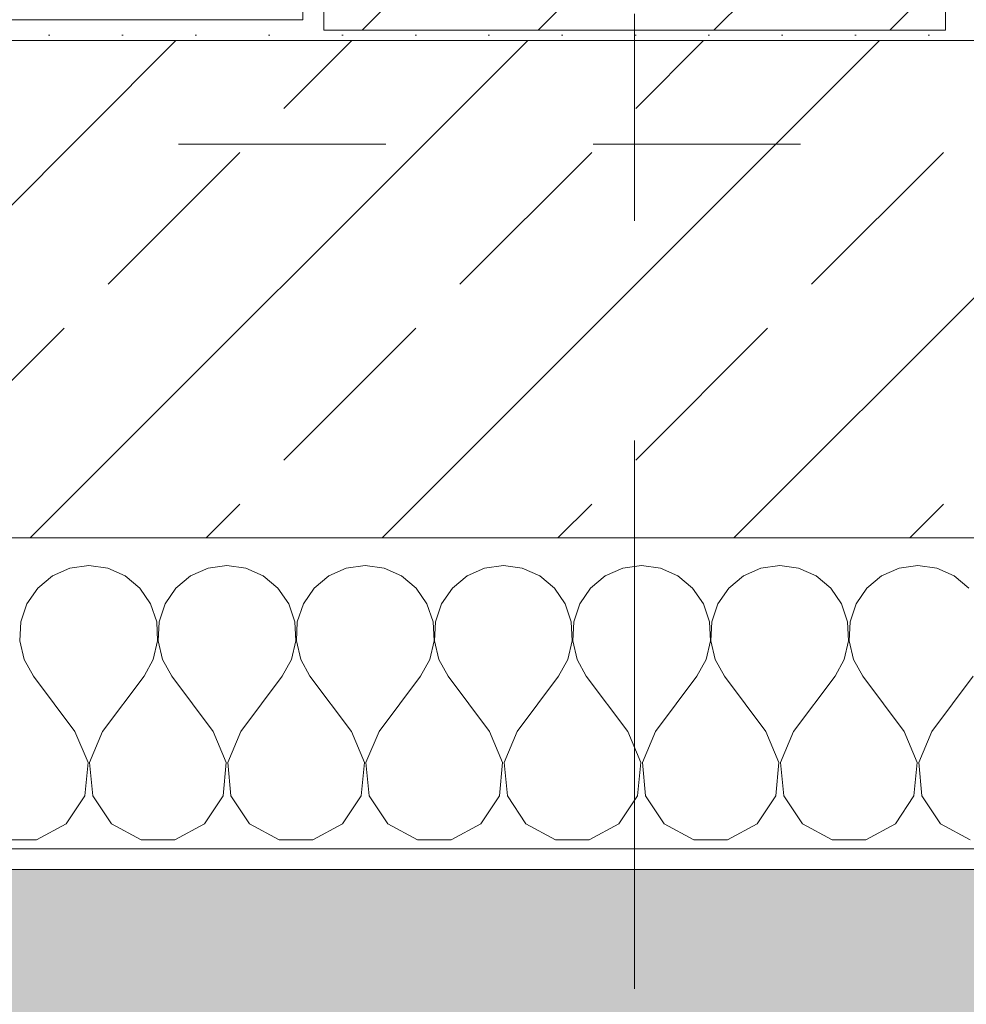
# Model space of a CAD drawing. Header units: metres. Extents: x -4 to 100, y -11 to 17.
# Tile 624 of 656: x 61.433 to 61.89, y -0.22 to 0.255. Entities that reach past the tile are written whole.
import ezdxf

# ---------------------------------------------------------------- set-up
doc = ezdxf.new("R2010")
doc.units = ezdxf.units.M
doc.header["$MEASUREMENT"] = 0
doc.linetypes.add('Strichlinie doppelt', pattern=[0.546806, 0.264583, -0.105833, 0.070556, -0.105833])
doc.linetypes.add('Untersicht', pattern=[0.1, 0.075, -0.025])
for name, color, linetype in [('152 - Bemaßung_ Beschriftung.Ausbau', 7, 'Continuous'), ('302 - Elemente.Schraffur', 7, 'Continuous'), ('451 - Universal.Achsen Raster', 7, 'Continuous'), ('603 - Struktur.Bodenplatte_ Decke Roh', 7, 'Continuous'), ('604 - Struktur.Wand Aussen', 7, 'Continuous'), ('607 - Struktur.Stütze', 7, 'Continuous'), ('650 - Abdeckung.Fußboden Aufbau', 7, 'Continuous'), ('Neubau_653 - Abdeckung.TB Verkofferung', 7, 'Continuous')]:
    doc.layers.add(name, color=color, linetype=linetype)
doc.styles.add('ERSTELLTER_STIL_2', font='txt')
doc.dimstyles.new('ERSTELLTER_STIL__3', dxfattribs={"dimtxt": 0.1, "dimasz": 0.0532, "dimexe": 0.18, "dimexo": 0.0625, "dimgap": 0, "dimtad": 1, "dimzin": 0, "dimdsep": 46, "dimtxsty": 'ERSTELLTER_STIL_2', "dimblk": 'ARROWHEAD_2', "dimblk1": 'ARROWHEAD_2', "dimblk2": 'ARROWHEAD_2', "dimcen": 0.09, "dimse1": 1, "dimse2": 1, "dimclrd": 7, "dimclre": 7, "dimclrt": 7, "dimazin": 0, "dimtfac": 1, "dimtdec": 4, "dimtmove": 0, "dimatfit": 3, "dimfxl": 1, "dimtolj": 1, "dimtzin": 0, "dimarcsym": 0})
doc.dimstyles.new('ERSTELLTER_STIL__5', dxfattribs={"dimtxt": 0.1, "dimasz": 0.0532, "dimexe": 0.18, "dimexo": 0.0625, "dimgap": 0, "dimtad": 1, "dimtih": 1, "dimtoh": 1, "dimzin": 0, "dimdsep": 46, "dimtxsty": 'ERSTELLTER_STIL_2', "dimblk": 'ARROWHEAD_2', "dimblk1": 'ARROWHEAD_2', "dimblk2": 'ARROWHEAD_2', "dimcen": 0.09, "dimse1": 1, "dimse2": 1, "dimclrd": 7, "dimclre": 7, "dimclrt": 7, "dimazin": 0, "dimtfac": 1, "dimtdec": 4, "dimtmove": 0, "dimatfit": 3, "dimfxl": 1, "dimtolj": 1, "dimtzin": 0, "dimarcsym": 0})
doc.dimstyles.new('ERSTELLTER_STIL__6', dxfattribs={"dimtxt": 0.1, "dimasz": 0.0532, "dimexe": 0.18, "dimexo": 0.0625, "dimgap": 0, "dimtad": 1, "dimtih": 1, "dimtoh": 1, "dimzin": 0, "dimdsep": 46, "dimtxsty": 'ERSTELLTER_STIL_2', "dimblk": 'ARROWHEAD_2', "dimblk1": 'ARROWHEAD_2', "dimblk2": 'ARROWHEAD_2', "dimcen": 0.09, "dimse1": 1, "dimse2": 1, "dimclrd": 7, "dimclre": 7, "dimclrt": 7, "dimazin": 0, "dimtfac": 1, "dimtdec": 4, "dimtmove": 2, "dimatfit": 3, "dimfxl": 1, "dimtolj": 1, "dimtzin": 0, "dimarcsym": 0})
pattern_1 = [(45, (0, 0), (-0.08485281, 0.08485281), []), (45, (-0.04243, 0.04243), (-0.08485281, 0.08485281), [0.09, -0.03])]
pattern_2 = [(45, (0, 0), (-0.01767767, 0.01767767), [0, -0.025])]

# ---------------------------------------------------------------- blocks, each defined once
blk = doc.blocks.new('*X160')
at = {"layer": '604 - Struktur.Wand Aussen', "color": 7, "linetype": 'Continuous', "lineweight": 5}
for p, q in [((61.46667, -0.00833), (61.45756, -0.0096)), ((61.47578, -0.0096), (61.46667, -0.00833)), ((61.53333, -0.00833), (61.52422, -0.0096)), ((61.54244, -0.0096), (61.53333, -0.00833)), ((61.6, -0.00833), (61.59089, -0.0096)), ((61.60911, -0.0096), (61.6, -0.00833)), ((61.66667, -0.00833), (61.65756, -0.0096)), ((61.67578, -0.0096), (61.66667, -0.00833)), ((61.73333, -0.00833), (61.72422, -0.0096)), ((61.74244, -0.0096), (61.73333, -0.00833)), ((61.8, -0.00833), (61.79089, -0.0096)), ((61.80911, -0.0096), (61.8, -0.00833)), ((61.86667, -0.00833), (61.85756, -0.0096)), ((61.87578, -0.0096), (61.86667, -0.00833)), ((61.44914, -0.01331), (61.44206, -0.01918)), ((61.45756, -0.0096), (61.44914, -0.01331)), ((61.48419, -0.01331), (61.47578, -0.0096)), ((61.49127, -0.01918), (61.48419, -0.01331)), ((61.51581, -0.01331), (61.50873, -0.01918)), ((61.52422, -0.0096), (61.51581, -0.01331)), ((61.55086, -0.01331), (61.54244, -0.0096)), ((61.55794, -0.01918), (61.55086, -0.01331)), ((61.58248, -0.01331), (61.57539, -0.01918)), ((61.59089, -0.0096), (61.58248, -0.01331)), ((61.61752, -0.01331), (61.60911, -0.0096)), ((61.62461, -0.01918), (61.61752, -0.01331)), ((61.64914, -0.01331), (61.64206, -0.01918)), ((61.65756, -0.0096), (61.64914, -0.01331)), ((61.68419, -0.01331), (61.67578, -0.0096)), ((61.69127, -0.01918), (61.68419, -0.01331)), ((61.71581, -0.01331), (61.70873, -0.01918)), ((61.72422, -0.0096), (61.71581, -0.01331)), ((61.75086, -0.01331), (61.74244, -0.0096)), ((61.75794, -0.01918), (61.75086, -0.01331)), ((61.78248, -0.01331), (61.77539, -0.01918)), ((61.79089, -0.0096), (61.78248, -0.01331)), ((61.81752, -0.01331), (61.80911, -0.0096)), ((61.82461, -0.01918), (61.81752, -0.01331)), ((61.84914, -0.01331), (61.84206, -0.01918)), ((61.85756, -0.0096), (61.84914, -0.01331)), ((61.88419, -0.01331), (61.87578, -0.0096)), ((61.89127, -0.01918), (61.88419, -0.01331)), ((61.44206, -0.01918), (61.43685, -0.02676)), ((61.49648, -0.02676), (61.49127, -0.01918)), ((61.50873, -0.01918), (61.50352, -0.02676)), ((61.56315, -0.02676), (61.55794, -0.01918)), ((61.57539, -0.01918), (61.57019, -0.02676)), ((61.62981, -0.02676), (61.62461, -0.01918)), ((61.64206, -0.01918), (61.63685, -0.02676)), ((61.69648, -0.02676), (61.69127, -0.01918)), ((61.70873, -0.01918), (61.70352, -0.02676)), ((61.76315, -0.02676), (61.75794, -0.01918)), ((61.77539, -0.01918), (61.77019, -0.02676)), ((61.82981, -0.02676), (61.82461, -0.01918)), ((61.84206, -0.01918), (61.83685, -0.02676)), ((61.43685, -0.02676), (61.43391, -0.03547)), ((61.49942, -0.03547), (61.49648, -0.02676)), ((61.50352, -0.02676), (61.50058, -0.03547)), ((61.56609, -0.03547), (61.56315, -0.02676)), ((61.57019, -0.02676), (61.56725, -0.03547)), ((61.63275, -0.03547), (61.62981, -0.02676)), ((61.63685, -0.02676), (61.63391, -0.03547)), ((61.69942, -0.03547), (61.69648, -0.02676)), ((61.70352, -0.02676), (61.70058, -0.03547)), ((61.76609, -0.03547), (61.76315, -0.02676)), ((61.77019, -0.02676), (61.76725, -0.03547)), ((61.83275, -0.03547), (61.82981, -0.02676)), ((61.83685, -0.02676), (61.83391, -0.03547)), ((61.43391, -0.03547), (61.43347, -0.04466)), ((61.49987, -0.04466), (61.49942, -0.03547)), ((61.50058, -0.03547), (61.50013, -0.04466)), ((61.56653, -0.04466), (61.56609, -0.03547)), ((61.56725, -0.03547), (61.5668, -0.04466)), ((61.6332, -0.04466), (61.63275, -0.03547)), ((61.63391, -0.03547), (61.63347, -0.04466)), ((61.69987, -0.04466), (61.69942, -0.03547)), ((61.70058, -0.03547), (61.70013, -0.04466)), ((61.76653, -0.04466), (61.76609, -0.03547)), ((61.76725, -0.03547), (61.7668, -0.04466)), ((61.8332, -0.04466), (61.83275, -0.03547)), ((61.83391, -0.03547), (61.83347, -0.04466)), ((61.43347, -0.04466), (61.43555, -0.05362)), ((61.49778, -0.05362), (61.49987, -0.04466)), ((61.50013, -0.04466), (61.50222, -0.05362)), ((61.56445, -0.05362), (61.56653, -0.04466)), ((61.5668, -0.04466), (61.56888, -0.05362)), ((61.63112, -0.05362), (61.6332, -0.04466)), ((61.63347, -0.04466), (61.63555, -0.05362)), ((61.69778, -0.05362), (61.69987, -0.04466)), ((61.70013, -0.04466), (61.70222, -0.05362)), ((61.76445, -0.05362), (61.76653, -0.04466)), ((61.7668, -0.04466), (61.76888, -0.05362)), ((61.83112, -0.05362), (61.8332, -0.04466)), ((61.83347, -0.04466), (61.83555, -0.05362)), ((61.43555, -0.05362), (61.44, -0.06167)), ((61.49333, -0.06167), (61.49778, -0.05362)), ((61.50222, -0.05362), (61.50667, -0.06167)), ((61.56, -0.06167), (61.56445, -0.05362)), ((61.56888, -0.05362), (61.57333, -0.06167)), ((61.62667, -0.06167), (61.63112, -0.05362)), ((61.63555, -0.05362), (61.64, -0.06167)), ((61.69333, -0.06167), (61.69778, -0.05362)), ((61.70222, -0.05362), (61.70667, -0.06167)), ((61.76, -0.06167), (61.76445, -0.05362)), ((61.76888, -0.05362), (61.77333, -0.06167)), ((61.82667, -0.06167), (61.83112, -0.05362)), ((61.83555, -0.05362), (61.84, -0.06167)), ((61.46, -0.08833), (61.44, -0.06167)), ((61.47333, -0.08833), (61.49333, -0.06167)), ((61.52667, -0.08833), (61.50667, -0.06167)), ((61.54, -0.08833), (61.56, -0.06167)), ((61.59333, -0.08833), (61.57333, -0.06167)), ((61.60667, -0.08833), (61.62667, -0.06167)), ((61.66, -0.08833), (61.64, -0.06167)), ((61.67333, -0.08833), (61.69333, -0.06167)), ((61.72667, -0.08833), (61.70667, -0.06167)), ((61.74, -0.08833), (61.76, -0.06167)), ((61.79333, -0.08833), (61.77333, -0.06167)), ((61.80667, -0.08833), (61.82667, -0.06167)), ((61.86, -0.08833), (61.84, -0.06167)), ((61.87333, -0.08833), (61.89333, -0.06167)), ((61.46629, -0.1033), (61.46, -0.08833)), ((61.47333, -0.08833), (61.46705, -0.1033)), ((61.53295, -0.1033), (61.52667, -0.08833)), ((61.54, -0.08833), (61.53371, -0.1033)), ((61.59962, -0.1033), (61.59333, -0.08833)), ((61.60667, -0.08833), (61.60038, -0.1033)), ((61.66629, -0.1033), (61.66, -0.08833)), ((61.67333, -0.08833), (61.66705, -0.1033)), ((61.73295, -0.1033), (61.72667, -0.08833)), ((61.74, -0.08833), (61.73371, -0.1033)), ((61.79962, -0.1033), (61.79333, -0.08833)), ((61.80667, -0.08833), (61.80038, -0.1033)), ((61.86629, -0.1033), (61.86, -0.08833)), ((61.87333, -0.08833), (61.86705, -0.1033)), ((61.46475, -0.11947), (61.46629, -0.1033)), ((61.46705, -0.1033), (61.46858, -0.11947)), ((61.53142, -0.11947), (61.53295, -0.1033)), ((61.53371, -0.1033), (61.53525, -0.11947)), ((61.59808, -0.11947), (61.59962, -0.1033)), ((61.60038, -0.1033), (61.60192, -0.11947)), ((61.66475, -0.11947), (61.66629, -0.1033)), ((61.66705, -0.1033), (61.66858, -0.11947)), ((61.73142, -0.11947), (61.73295, -0.1033)), ((61.73371, -0.1033), (61.73525, -0.11947)), ((61.79808, -0.11947), (61.79962, -0.1033)), ((61.80038, -0.1033), (61.80192, -0.11947)), ((61.86475, -0.11947), (61.86629, -0.1033)), ((61.86705, -0.1033), (61.86858, -0.11947)), ((61.45576, -0.13299), (61.46475, -0.11947)), ((61.46858, -0.11947), (61.47757, -0.13299)), ((61.52243, -0.13299), (61.53142, -0.11947)), ((61.53525, -0.11947), (61.54424, -0.13299)), ((61.5891, -0.13299), (61.59808, -0.11947)), ((61.60192, -0.11947), (61.6109, -0.13299)), ((61.65576, -0.13299), (61.66475, -0.11947)), ((61.66858, -0.11947), (61.67757, -0.13299)), ((61.72243, -0.13299), (61.73142, -0.11947)), ((61.73525, -0.11947), (61.74424, -0.13299)), ((61.7891, -0.13299), (61.79808, -0.11947)), ((61.80192, -0.11947), (61.8109, -0.13299)), ((61.85576, -0.13299), (61.86475, -0.11947)), ((61.86858, -0.11947), (61.87757, -0.13299)), ((61.44145, -0.14066), (61.45576, -0.13299)), ((61.47757, -0.13299), (61.49188, -0.14066)), ((61.50812, -0.14066), (61.52243, -0.13299)), ((61.54424, -0.13299), (61.55855, -0.14066)), ((61.57479, -0.14066), (61.5891, -0.13299)), ((61.6109, -0.13299), (61.62521, -0.14066)), ((61.64145, -0.14066), (61.65576, -0.13299)), ((61.67757, -0.13299), (61.69188, -0.14066)), ((61.70812, -0.14066), (61.72243, -0.13299)), ((61.74424, -0.13299), (61.75855, -0.14066)), ((61.77479, -0.14066), (61.7891, -0.13299)), ((61.8109, -0.13299), (61.82521, -0.14066)), ((61.84145, -0.14066), (61.85576, -0.13299)), ((61.87757, -0.13299), (61.89188, -0.14066)), ((61.42521, -0.14066), (61.44145, -0.14066)), ((61.49188, -0.14066), (61.50812, -0.14066)), ((61.55855, -0.14066), (61.57479, -0.14066)), ((61.62521, -0.14066), (61.64145, -0.14066)), ((61.69188, -0.14066), (61.70812, -0.14066)), ((61.75855, -0.14066), (61.77479, -0.14066)), ((61.82521, -0.14066), (61.84145, -0.14066))]:
    blk.add_line(p, q, dxfattribs=at)
blk = doc.blocks.new('*D473')
at = {"layer": '152 - Bemaßung_ Beschriftung.Ausbau', "color": 7, "linetype": 'Continuous', "lineweight": 5}
for p, q in [((61.13, -4.1125), (61.13, -4.0075)), ((58.75021, -4.025), (58.70979, -4.095)), ((61.15021, -4.025), (61.10979, -4.095)), ((58.73, -4.06), (61.13, -4.06)), ((61.13, -4.06), (62.27503, -4.06))]:
    blk.add_line(p, q, dxfattribs=at)
at = {"layer": '152 - Bemaßung_ Beschriftung.Ausbau', "color": 7, "lineweight": 5, "char_height": 0.1, "attachment_point": 7, "style": 'ERSTELLTER_STIL_2'}
for s, insert in [('\\A1;{\\pql;\\fArial|b0|i0|c0|p38;2,40}', (59.79697, -4.04)), ('\\A1;{\\pql;\\fArial|b0|i0|c0|p38;2,01}', (59.79697, -4.18))]:
    blk.add_mtext(s, dxfattribs=dict(at, insert=insert))
blk = doc.blocks.new('ARROWHEAD_2')
at = {"color": 0, "linetype": 'Continuous', "lineweight": 0}
for p, q in [((-0.3781, -0.655), (0.3781, 0.655)), ((0, 0), (-1, 0))]:
    blk.add_line(p, q, dxfattribs=at)
blk = doc.blocks.new('*D474')
at = {"layer": '152 - Bemaßung_ Beschriftung.Ausbau', "color": 7, "linetype": 'Continuous', "lineweight": 5}
for p, q in [((62.27503, -4.1125), (62.27503, -4.0075)), ((61.15021, -4.025), (61.10979, -4.095)), ((62.29523, -4.025), (62.25482, -4.095)), ((61.13, -4.06), (62.27503, -4.06)), ((62.27503, -4.06), (62.42503, -4.06))]:
    blk.add_line(p, q, dxfattribs=at)
at = {"layer": '152 - Bemaßung_ Beschriftung.Ausbau', "color": 7, "lineweight": 5, "char_height": 0.1, "attachment_point": 7, "style": 'ERSTELLTER_STIL_2'}
for s, insert in [('\\A1;{\\pql;\\fArial|b0|i0|c0|p38;1,14\\fArial|b0|i0|c0|p38;\\A1{\\H.66x;\\S5^  ;}}', (61.54444, -4.05941)), ('\\A1;{\\pql;\\fArial|b0|i0|c0|p38;15}', (62.27356, -4.0505))]:
    blk.add_mtext(s, dxfattribs=dict(at, insert=insert))
blk = doc.blocks.new('*D476')
at = {"layer": '152 - Bemaßung_ Beschriftung.Ausbau', "color": 7, "linetype": 'Continuous', "lineweight": 5}
for p, q in [((62.27503, -4.1125), (62.27503, -4.0075)), ((62.42503, -4.1125), (62.42503, -4.0075)), ((62.29523, -4.025), (62.25482, -4.095)), ((62.40482, -4.095), (62.44523, -4.025)), ((61.13, -4.06), (62.27503, -4.06)), ((62.27503, -4.06), (62.42503, -4.06)), ((62.42503, -4.06), (62.45926, -4.06))]:
    blk.add_line(p, q, dxfattribs=at)
blk = doc.blocks.new('*D513')
at = {"layer": '152 - Bemaßung_ Beschriftung.Ausbau', "color": 7, "linetype": 'Continuous', "lineweight": 5}
for p, q in [((58.195, -4.6125), (58.195, -4.5075)), ((58.08021, -4.525), (58.03979, -4.595)), ((58.21521, -4.525), (58.17479, -4.595)), ((58.06, -4.56), (58.195, -4.56)), ((58.195, -4.56), (62.03503, -4.56))]:
    blk.add_line(p, q, dxfattribs=at)
blk = doc.blocks.new('*D514')
at = {"layer": '152 - Bemaßung_ Beschriftung.Ausbau', "color": 7, "linetype": 'Continuous', "lineweight": 5}
for p, q in [((62.03503, -4.6125), (62.03503, -4.5075)), ((58.21521, -4.525), (58.17479, -4.595)), ((62.05523, -4.525), (62.01482, -4.595)), ((58.195, -4.56), (62.03503, -4.56)), ((62.03503, -4.56), (62.27503, -4.56))]:
    blk.add_line(p, q, dxfattribs=at)
at = {"layer": '152 - Bemaßung_ Beschriftung.Ausbau', "color": 7, "lineweight": 5, "insert": (59.98198, -4.54), "char_height": 0.1, "attachment_point": 7, "style": 'ERSTELLTER_STIL_2'}
blk.add_mtext('\\A1;{\\pql;\\fArial|b0|i0|c0|p38;3,84}', dxfattribs=at)
blk = doc.blocks.new('*D555')
at = {"layer": '152 - Bemaßung_ Beschriftung.Ausbau', "color": 7, "linetype": 'Continuous', "lineweight": 5}
for p, q in [((58.27999, -5.1125), (58.27999, -5.0075)), ((58.0002, -5.025), (57.95978, -5.095)), ((58.3002, -5.025), (58.25978, -5.095)), ((57.97999, -5.06), (58.27999, -5.06)), ((58.27999, -5.06), (61.57999, -5.06))]:
    blk.add_line(p, q, dxfattribs=at)
at = {"layer": '152 - Bemaßung_ Beschriftung.Ausbau', "color": 7, "lineweight": 5, "insert": (58.0541, -5.04), "char_height": 0.1, "attachment_point": 7, "style": 'ERSTELLTER_STIL_2'}
blk.add_mtext('\\A1;{\\pql;\\fArial|b0|i0|c0|p38;30}', dxfattribs=at)
blk = doc.blocks.new('*D556')
at = {"layer": '152 - Bemaßung_ Beschriftung.Ausbau', "color": 7, "linetype": 'Continuous', "lineweight": 5}
for p, q in [((61.57999, -5.1125), (61.57999, -5.0075)), ((58.3002, -5.025), (58.25978, -5.095)), ((61.6002, -5.025), (61.55978, -5.095)), ((58.27999, -5.06), (61.57999, -5.06)), ((61.57999, -5.06), (61.87999, -5.06))]:
    blk.add_line(p, q, dxfattribs=at)
at = {"layer": '152 - Bemaßung_ Beschriftung.Ausbau', "color": 7, "lineweight": 5, "insert": (59.79696, -5.04), "char_height": 0.1, "attachment_point": 7, "style": 'ERSTELLTER_STIL_2'}
blk.add_mtext('\\A1;{\\pql;\\fArial|b0|i0|c0|p38;3,30}', dxfattribs=at)
blk = doc.blocks.new('*D557')
at = {"layer": '152 - Bemaßung_ Beschriftung.Ausbau', "color": 7, "linetype": 'Continuous', "lineweight": 5}
for p, q in [((61.87999, -5.1125), (61.87999, -5.0075)), ((61.6002, -5.025), (61.55978, -5.095)), ((61.9002, -5.025), (61.85978, -5.095)), ((61.57999, -5.06), (61.87999, -5.06)), ((61.87999, -5.06), (62.03503, -5.06))]:
    blk.add_line(p, q, dxfattribs=at)
at = {"layer": '152 - Bemaßung_ Beschriftung.Ausbau', "color": 7, "lineweight": 5, "char_height": 0.1, "attachment_point": 7, "style": 'ERSTELLTER_STIL_2'}
for s, insert in [('\\A1;{\\pql;\\fArial|b0|i0|c0|p38;15\\fArial|b0|i0|c0|p38;\\A1{\\H.66x;\\S5^  ;}}', (61.85658, -5.05075)), ('\\A1;{\\pql;\\fArial|b0|i0|c0|p38;30}', (61.6541, -5.04))]:
    blk.add_mtext(s, dxfattribs=dict(at, insert=insert))
blk = doc.blocks.new('*D558')
at = {"layer": '152 - Bemaßung_ Beschriftung.Ausbau', "color": 7, "linetype": 'Continuous', "lineweight": 5}
for p, q in [((62.03503, -5.1125), (62.03503, -5.0075)), ((61.9002, -5.025), (61.85978, -5.095)), ((62.05523, -5.025), (62.01482, -5.095)), ((61.87999, -5.06), (62.03503, -5.06)), ((62.03503, -5.06), (62.27503, -5.06))]:
    blk.add_line(p, q, dxfattribs=at)
blk = doc.blocks.new('*D562')
at = {"layer": '152 - Bemaßung_ Beschriftung.Ausbau', "color": 7, "linetype": 'Continuous', "lineweight": 5}
for p, q in [((-0.165, -6.1125), (-0.165, -6.0075)), ((62.42503, -6.1125), (62.42503, -6.0075)), ((-0.14479, -6.025), (-0.18521, -6.095)), ((62.40482, -6.095), (62.44523, -6.025)), ((-0.19923, -6.06), (-0.165, -6.06)), ((-0.165, -6.06), (62.42503, -6.06)), ((62.42503, -6.06), (62.45926, -6.06))]:
    blk.add_line(p, q, dxfattribs=at)
at = {"layer": '152 - Bemaßung_ Beschriftung.Ausbau', "color": 7, "lineweight": 5, "insert": (30.95904, -6.04), "char_height": 0.1, "attachment_point": 7, "style": 'ERSTELLTER_STIL_2'}
blk.add_mtext('\\A1;{\\pql;\\fArial|b0|i0|c0|p38;62,59}', dxfattribs=at)
blk = doc.blocks.new('*D570')
at = {"layer": '152 - Bemaßung_ Beschriftung.Ausbau', "color": 7, "linetype": 'Continuous', "lineweight": 5}
for p, q in [((63.93503, 5.82), (63.93503, 5.925)), ((63.90003, 5.84021), (63.97003, 5.79979)), ((63.98753, 5.82), (63.88253, 5.82)), ((63.93503, 0.245), (63.93503, 5.82)), ((63.90003, 0.26521), (63.97003, 0.22479)), ((63.98753, 0.245), (63.88253, 0.245)), ((63.93503, 0.005), (63.93503, 0.245))]:
    blk.add_line(p, q, dxfattribs=at)
at = {"layer": '152 - Bemaßung_ Beschriftung.Ausbau', "color": 7, "lineweight": 5, "char_height": 0.1, "attachment_point": 7, "rotation": 90, "style": 'ERSTELLTER_STIL_2'}
for s, insert in [('\\A1;{\\pql;\\fArial|b0|i0|c0|p38;10\\fArial|b0|i0|c0|p38;\\A1{\\H.66x;\\S5^  ;}}', (63.91667, 5.59791)), ('\\A1;{\\pql;\\fArial|b0|i0|c0|p38;5,57\\fArial|b0|i0|c0|p38;\\A1{\\H.66x;\\S5^  ;}}', (63.93443, 2.7735))]:
    blk.add_mtext(s, dxfattribs=dict(at, insert=insert))
blk = doc.blocks.new('*D579')
at = {"layer": '152 - Bemaßung_ Beschriftung.Ausbau', "color": 7, "linetype": 'Continuous', "lineweight": 5}
for p, q in [((64.43503, 0.24998), (64.43503, 0.69998)), ((64.40003, 0.27019), (64.47003, 0.22978)), ((64.47003, 0.22479), (64.40003, 0.26521)), ((64.48753, 0.24998), (64.38253, 0.24998)), ((64.43503, 0.245), (64.43503, 0.24998)), ((64.48753, 0.245), (64.38253, 0.245)), ((64.43503, 0.005), (64.43503, 0.245))]:
    blk.add_line(p, q, dxfattribs=at)
blk = doc.blocks.new('*D580')
at = {"layer": '152 - Bemaßung_ Beschriftung.Ausbau', "color": 7, "linetype": 'Continuous', "lineweight": 5}
for p, q in [((64.43503, 0.69998), (64.43503, 5.19998)), ((64.40003, 0.72019), (64.47003, 0.67978)), ((64.48753, 0.69998), (64.38253, 0.69998)), ((64.43503, 0.24998), (64.43503, 0.69998)), ((64.40003, 0.27019), (64.47003, 0.22978)), ((64.47003, 0.22479), (64.40003, 0.26521))]:
    blk.add_line(p, q, dxfattribs=at)
at = {"layer": '152 - Bemaßung_ Beschriftung.Ausbau', "color": 7, "lineweight": 5, "char_height": 0.1, "attachment_point": 7, "rotation": 90, "style": 'ERSTELLTER_STIL_2'}
for s, insert in [('\\A1;{\\pql;\\fArial|b0|i0|c0|p38;0\\fArial|b0|i0|c0|p38;\\A1{\\H.66x;\\S5^  ;}}', (64.41667, 0.27021)), ('\\A1;{\\pql;\\fArial|b0|i0|c0|p38;45}', (64.41502, 0.46208))]:
    blk.add_mtext(s, dxfattribs=dict(at, insert=insert))
blk = doc.blocks.new('*D755')
at = {"layer": '152 - Bemaßung_ Beschriftung.Ausbau', "color": 7, "linetype": 'Continuous', "lineweight": 5}
for p, q in [((62.42503, -5.6125), (62.42503, -5.5075)), ((55.2302, -5.525), (55.18978, -5.595)), ((62.40482, -5.595), (62.44523, -5.525)), ((55.20999, -5.56), (62.42503, -5.56)), ((62.42503, -5.56), (62.45926, -5.56))]:
    blk.add_line(p, q, dxfattribs=at)
at = {"layer": '152 - Bemaßung_ Beschriftung.Ausbau', "color": 7, "lineweight": 5, "char_height": 0.1, "attachment_point": 7, "style": 'ERSTELLTER_STIL_2'}
for s, insert in [('\\A1;{\\pql;\\fArial|b0|i0|c0|p38;7,21\\fArial|b0|i0|c0|p38;\\A1{\\H.66x;\\S5^  ;}}', (58.73532, -5.55941)), ('\\A1;{\\pql;\\fArial|b0|i0|c0|p38;10}', (55.23022, -5.54))]:
    blk.add_mtext(s, dxfattribs=dict(at, insert=insert))

msp = doc.modelspace()

# ---------------------------------------------------------------- hatches: boundary and pattern name
at = {"layer": '302 - Elemente.Schraffur', "linetype": 'Continuous', "lineweight": 0, "true_color": 0x282828}
msp.add_hatch(color=250, dxfattribs=at).paths.add_polyline_path([(55.21999, -3.31), (62.43503, -3.31), (62.43503, -0.155), (55.22001, -0.155)])
at = {"layer": '604 - Struktur.Wand Aussen', "linetype": 'Continuous', "lineweight": 0, "true_color": 0x000000}
h = msp.add_hatch(dxfattribs=at)
h.set_pattern_fill('Gips_0001', color=18, style=0, pattern_type=2)
h.set_pattern_definition(pattern_2)
h.paths.add_polyline_path([(61.13, 0.255), (61.13, 0.245), (61.56999, 0.245), (61.56999, 0.255)])
h = msp.add_hatch(dxfattribs=at)
h.set_pattern_fill('Beton__Stahlbeton_0001', color=18, style=0, pattern_type=2)
h.set_pattern_definition(pattern_1)
h.paths.add_polyline_path([(61.13, 0.125), (61.07, 0.125), (61.07, 0.005), (62.03503, 0.005), (62.03503, 0.245), (61.13, 0.245), (61.13, 0.195)])
h = msp.add_hatch(dxfattribs=at)
h.set_pattern_fill('Verputz_0001', color=18, style=0, pattern_type=2)
h.set_pattern_definition([(0, (0, 0), (0, 0.08660254), [0, -0.05]), (0, (0.025, 0.0433), (0, 0.08660254), [0, -0.05])])
h.paths.add_polyline_path([(61.04, -0.155), (62.42503, -0.155), (62.42503, -0.145), (61.04, -0.145)])
at = {"layer": '607 - Struktur.Stütze', "linetype": 'Continuous', "lineweight": 0, "true_color": 0x000000}
h = msp.add_hatch(dxfattribs=at)
h.set_pattern_fill('Beton__Stahlbeton_0001', color=18, style=0, pattern_type=2)
h.set_pattern_definition(pattern_1)
h.paths.add_polyline_path([(61.57999, 0.24998), (61.87999, 0.24998), (61.87999, 0.69998), (61.57999, 0.69998)])
h = msp.add_hatch(dxfattribs=at)
h.set_pattern_fill('Gips_0001', color=18, style=0, pattern_type=2)
h.set_pattern_definition(pattern_2)
h.paths.add_polyline_path([(61.56999, 0.255), (61.56999, 0.245), (61.88999, 0.245), (61.88999, 0.255), (61.87999, 0.255), (61.87999, 0.24998), (61.57999, 0.24998), (61.57999, 0.255)])

# ---------------------------------------------------------------- linework, layer by layer
at = {"layer": '451 - Universal.Achsen Raster', "color": 160, "linetype": 'Strichlinie doppelt', "lineweight": 9, "true_color": 0x3232ff}
msp.add_line((61.72999, -10.585), (61.72999, 16.355), dxfattribs=at)
at = {"layer": '603 - Struktur.Bodenplatte_ Decke Roh', "color": 7, "linetype": 'Continuous', "lineweight": 18, "flags": 128}
msp.add_lwpolyline([(55.10999, 0.005), (62.27503, 0.005)], dxfattribs=at)
at = {"layer": '604 - Struktur.Wand Aussen', "color": 7, "linetype": 'Continuous', "lineweight": 13}
for p, q in [((62.02502, 0.245), (61.13, 0.245)), ((61.07, 0.005), (62.03503, 0.005))]:
    msp.add_line(p, q, dxfattribs=at)
at = {"layer": '604 - Struktur.Wand Aussen', "color": 7, "linetype": 'Continuous', "lineweight": 5}
msp.add_line((61.07, -0.145), (62.28503, -0.145), dxfattribs=at)
at = {"layer": '604 - Struktur.Wand Aussen', "color": 7, "linetype": 'Continuous', "lineweight": 5, "flags": 128}
for points in [[(61.56999, 0.255), (61.13, 0.255)], [(61.04, -0.155), (62.42503, -0.155)]]:
    msp.add_lwpolyline(points, dxfattribs=at)
at = {"layer": '607 - Struktur.Stütze', "color": 7, "linetype": 'Continuous', "lineweight": 13, "flags": 128}
msp.add_lwpolyline([(61.57999, 0.24998), (61.87999, 0.24998), (61.87999, 0.69998), (61.57999, 0.69998)], close=True, dxfattribs=at)
at = {"layer": '650 - Abdeckung.Fußboden Aufbau', "color": 7, "linetype": 'Continuous', "lineweight": 13, "flags": 128}
msp.add_lwpolyline([(58.195, 0.70998), (58.28999, 0.70998), (58.28999, 0.255), (61.56999, 0.255), (61.56999, 0.70998), (61.88999, 0.70998), (62.02502, 0.70998), (62.02502, 5.18998), (61.56999, 5.18998), (61.56999, 5.82), (60.45998, 5.82)], dxfattribs=at)
at = {"layer": 'Neubau_653 - Abdeckung.TB Verkofferung', "color": 1, "linetype": 'Untersicht', "lineweight": 9}
msp.add_line((54.70999, 0.19498), (62.02502, 0.19498), dxfattribs=at)

# ---------------------------------------------------------------- block references
at = {"layer": '604 - Struktur.Wand Aussen', "color": 7, "lineweight": 18}
msp.add_blockref('*X160', (0, 0), dxfattribs=at)

# ---------------------------------------------------------------- dimensions: what is measured, and where the dimension line sits
at = {"layer": '152 - Bemaßung_ Beschriftung.Ausbau', "color": 7, "linetype": 'Continuous', "lineweight": 5}
for base, p1, p2, picture, middle in [((63.935025, 5.82000001), (62.035025, 0.245), (61.579989, 5.82000001), '*D570', (63.865025, 3.03844225)), ((64.43503, 0.69998), (61.87999, 0.24998), (61.57999, 0.69998), '*D580', (64.36502, 0.53832)), ((64.43503, 0.24998), (62.03503, 0.245), (61.87999, 0.24998), '*D579', (64.36502, 0.44339))]:
    dim = msp.add_linear_dim(base=base, p1=p1, p2=p2, angle=90, dimstyle='ERSTELLTER_STIL__3', dxfattribs=at)
    dim.commit()
    dim.dimension.update_dxf_attribs({"geometry": picture, "text_midpoint": middle, "dimtype": 160, "text_rotation": 90})
for base, p1, p2, dimstyle, picture, middle in [((58.195, -4.5599999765), (58.06, 3.259991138), (58.195, 3.259991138), 'ERSTELLTER_STIL__5', '*D513', (58.0492080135, -4.4899999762)), ((62.03503, -4.56), (58.195, 3.25999), (62.03503, 0.245), 'ERSTELLTER_STIL__5', '*D514', (60.11187, -4.49)), ((58.27999, -5.06), (57.97999, 0.69998), (58.27999, 0.69998), 'ERSTELLTER_STIL__5', '*D555', (58.13034, -4.99)), ((61.57999, -5.06), (58.27999, 0.69998), (61.57999, 0.24998), 'ERSTELLTER_STIL__5', '*D556', (59.92684, -4.99)), ((61.87999, -5.06), (61.57999, 0.24998), (61.87999, 0.24998), 'ERSTELLTER_STIL__5', '*D557', (61.73034, -4.99)), ((62.03503, -5.06), (61.87999, 0.24998), (62.03503, 0.245), 'ERSTELLTER_STIL__6', '*D558', (62.06787, -4.99911)), ((61.13, -4.06), (58.73, 0.125), (61.13, 0.125), 'ERSTELLTER_STIL__5', '*D473', (59.92685, -3.99)), ((62.27503, -4.06), (61.13, 0.125), (62.27503, 0.005), 'ERSTELLTER_STIL__5', '*D474', (61.80938, -3.99)), ((62.42503, -4.06), (62.27503, 0.005), (62.42503, -0.145), 'ERSTELLTER_STIL__6', '*D476', (62.3498, -4.0005)), ((62.42503, -6.06), (-0.165, -0.145), (62.42503, -0.145), 'ERSTELLTER_STIL__5', '*D562', (31.12704, -5.99)), ((62.42503, -5.56), (55.20999, -3.31), (62.42503, -0.145), 'ERSTELLTER_STIL__5', '*D755', (59.00026, -5.49))]:
    dim = msp.add_linear_dim(base=base, p1=p1, p2=p2, angle=0, dimstyle=dimstyle, dxfattribs=at)
    dim.commit()
    dim.dimension.update_dxf_attribs({"geometry": picture, "text_midpoint": middle, "dimtype": 160})

doc.saveas('drawing.dxf')
